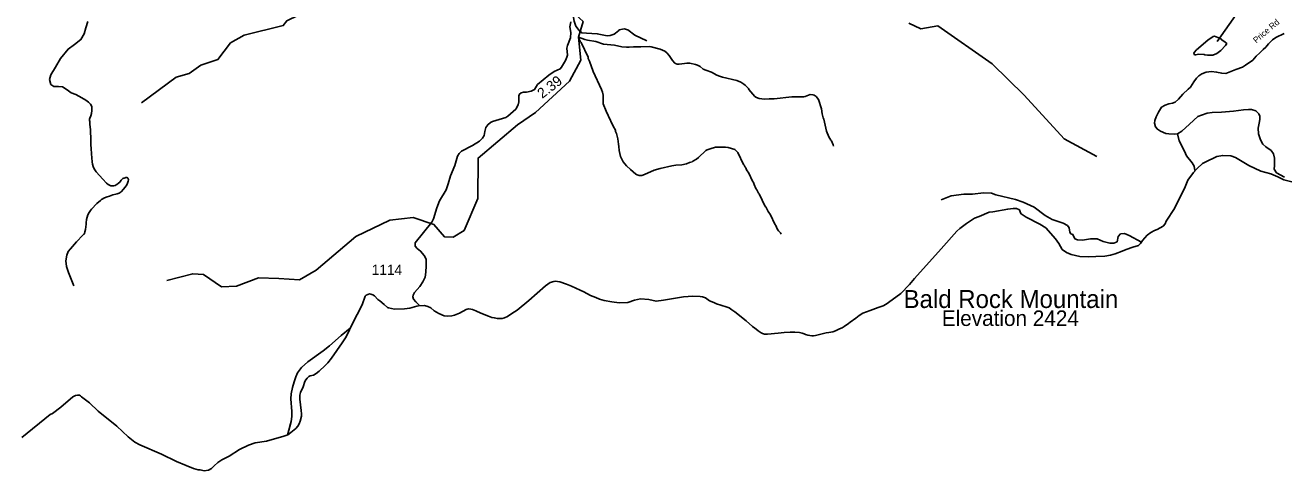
# Model space of a CAD drawing. Extents: x 1248224 to 1454986, y 825081 to 985870.
# Drawn here: x 1334125 to 1349562, y 835435 to 840892 of the extents above; entities that cross this region are included whole.
import ezdxf

# ---------------------------------------------------------------- set-up
doc = ezdxf.new("R2010")
doc.units = 0
for name, color, linetype in [('Exist Boundary Political CountyLine', 7, 'Continuous'), ('Exist Geographical Mountain Summit Elevation Number Label', 7, 'Continuous'), ('Exist Geographical Mountain Summit Label', 7, 'Continuous'), ('Exist Hydrographic Creek Single Shore', 7, 'Continuous'), ('Exist Hydrographic Misc Water Feature', 7, 'Continuous'), ('Exist Road Non-System Type 51', 7, 'Continuous'), ('Exist Road Secondary Mileage Hundredths English Label', 7, 'Continuous'), ('Exist Road Secondary Type 41 Attributed', 7, 'Continuous'), ('Exist Road Secondary Type 51 Attributed', 7, 'Continuous'), ('Exist Road Secondary Type 51 Label', 7, 'Continuous'), ('Exist Road Secondary Type 51 Number Label', 7, 'Continuous')]:
    doc.layers.add(name, color=color, linetype=linetype)

msp = doc.modelspace()

# ---------------------------------------------------------------- linework, layer by layer
at = {"layer": 'Exist Boundary Political CountyLine'}
for points in [[(1347172, 838054), (1347254, 838061), (1347365, 838065), (1347436, 838078), (1347495, 838093), (1347579, 838124), (1347628, 838146), (1347709, 838175), (1347778, 838194), (1347805, 838219), (1347827, 838257), (1347886, 838321), (1347929, 838353), (1347977, 838379), (1348008, 838391), (1348080, 838431), (1348105, 838461), (1348119, 838494), (1348222, 838649), (1348353, 838911), (1348386, 838996), (1348452, 839090), (1348497, 839138), (1348566, 839197), (1348595, 839217), (1348738, 839284), (1348813, 839298), (1348910, 839293), (1348968, 839274), (1349131, 839173), (1349281, 839105), (1349403, 839074), (1349489, 839035), (1349560, 838998), (1349660, 838973)], [(1340634, 837756), (1340652, 837755), (1340682, 837751), (1340765, 837721), (1340825, 837696), (1340930, 837646), (1340977, 837625), (1341058, 837583), (1341122, 837556), (1341168, 837539), (1341227, 837522), (1341321, 837506), (1341409, 837492), (1341515, 837496), (1341598, 837526), (1341672, 837540), (1341772, 837535), (1341862, 837511), (1341952, 837525), (1342102, 837550), (1342201, 837564), (1342257, 837569), (1342307, 837572), (1342405, 837570), (1342433, 837566), (1342455, 837559), (1342467, 837553), (1342520, 837518), (1342570, 837495), (1342603, 837482), (1342657, 837463), (1342733, 837440), (1342758, 837429), (1342790, 837408), (1342829, 837380), (1342967, 837273), (1343046, 837203), (1343076, 837180), (1343089, 837168), (1343115, 837150), (1343150, 837123), (1343166, 837115), (1343192, 837108), (1343228, 837107), (1343361, 837121), (1343433, 837127), (1343507, 837132), (1343563, 837133), (1343621, 837128), (1343653, 837121), (1343681, 837112), (1343696, 837106), (1343722, 837097), (1343750, 837091), (1343772, 837088), (1343792, 837088), (1343816, 837092), (1343947, 837123), (1343983, 837130), (1344029, 837137), (1344064, 837149), (1344114, 837172), (1344144, 837187), (1344171, 837203), (1344223, 837239), (1344244, 837255), (1344311, 837306), (1344352, 837337), (1344398, 837364), (1344489, 837400), (1344588, 837434), (1344648, 837457), (1344685, 837476), (1344802, 837560), (1344863, 837605), (1344970, 837717), (1345033, 837792), (1345358, 838152), (1345550, 838368), (1345587, 838401), (1345668, 838464), (1345766, 838528), (1345824, 838549), (1345946, 838603), (1345991, 838607), (1346176, 838640), (1346241, 838647), (1346284, 838646), (1346319, 838631), (1346332, 838593), (1346339, 838581), (1346402, 838543), (1346568, 838457), (1346644, 838409), (1346760, 838278), (1346804, 838219), (1346844, 838146), (1346896, 838107), (1346952, 838086), (1347058, 838060), (1347172, 838054)], [(1335388, 835852), (1335471, 835786), (1335531, 835752), (1335799, 835640), (1335980, 835549), (1336098, 835499), (1336189, 835464), (1336247, 835445), (1336271, 835445), (1336322, 835435), (1336374, 835441), (1336412, 835464), (1336443, 835496), (1336488, 835536), (1336538, 835568), (1336628, 835613), (1336754, 835695), (1336864, 835749), (1336948, 835776), (1337086, 835799), (1337299, 835859), (1337348, 835876), (1337382, 835906), (1337446, 835955), (1337470, 835981), (1337486, 836009), (1337498, 836041), (1337514, 836105), (1337516, 836133), (1337512, 836174), (1337494, 836311), (1337494, 836360), (1337504, 836395), (1337536, 836462), (1337557, 836529), (1337567, 836549), (1337583, 836570), (1337603, 836589), (1337621, 836598), (1337661, 836606), (1337696, 836627), (1337730, 836654), (1337806, 836723), (1337839, 836759), (1337882, 836815), (1338015, 837001), (1338062, 837077), (1338147, 837256), (1338195, 837351), (1338260, 837468), (1338297, 837575), (1338309, 837586), (1338347, 837604), (1338365, 837600), (1338389, 837590), (1338410, 837577), (1338452, 837532), (1338473, 837515), (1338530, 837472), (1338570, 837436), (1338581, 837431), (1338655, 837415), (1338778, 837418), (1338843, 837427), (1338927, 837451), (1338951, 837455), (1339021, 837459), (1339065, 837448), (1339102, 837430), (1339141, 837394), (1339200, 837360), (1339264, 837333), (1339306, 837330), (1339358, 837333), (1339391, 837343), (1339451, 837367), (1339532, 837410), (1339548, 837415), (1339562, 837417), (1339568, 837417), (1339590, 837415), (1339610, 837410), (1339630, 837404), (1339652, 837395), (1339715, 837366), (1339807, 837328), (1339850, 837313), (1339880, 837307), (1339912, 837302), (1339934, 837300), (1339960, 837299), (1339974, 837301), (1340004, 837308), (1340039, 837324), (1340093, 837360), (1340158, 837403), (1340302, 837522), (1340507, 837702), (1340563, 837743), (1340608, 837754), (1340634, 837756)], [(1335388, 835852), (1335248, 835981), (1335021, 836165), (1334914, 836267), (1334817, 836341), (1334804, 836355), (1334790, 836362), (1334769, 836363), (1334744, 836357), (1334712, 836341), (1334563, 836216), (1334460, 836137), (1334434, 836123), (1334085, 835842)]]:
    msp.add_lwpolyline(points, dxfattribs=at)
at = {"layer": 'Exist Hydrographic Creek Single Shore'}
msp.add_lwpolyline([(1347269, 839284), (1346866, 839499), (1346378, 840037), (1345985, 840420), (1345320, 840886), (1345111, 840848), (1344962, 840919)], dxfattribs=at)
at = {"layer": 'Exist Hydrographic Misc Water Feature'}
for points in [[(1335552, 839943), (1335976, 840256), (1336135, 840302), (1336279, 840401), (1336489, 840473), (1336644, 840676), (1336812, 840771), (1337290, 840887), (1337333, 840945), (1337611, 841080), (1338020, 841062), (1338263, 841149), (1338493, 841335), (1339203, 841787), (1339576, 842078), (1339774, 842350)], [(1348744, 840692), (1349166, 841291)], [(1338882, 838536), (1339139, 838450), (1339268, 838302), (1339373, 838298), (1339511, 838380), (1339676, 838768), (1339680, 839265), (1340164, 839672), (1340384, 839825), (1340801, 840207), (1340940, 840464), (1340913, 840747), (1340967, 840936), (1340879, 841020)], [(1344038, 839410), (1344036, 839426), (1344013, 839475), (1344006, 839483), (1343983, 839524), (1343952, 839596), (1343919, 839741), (1343912, 839757), (1343901, 839806), (1343890, 839870), (1343853, 839983), (1343826, 840019), (1343802, 840034), (1343786, 840040), (1343752, 840045), (1343690, 840021), (1343674, 840017), (1343527, 840014), (1343313, 839990), (1343249, 839991), (1343193, 839988), (1343129, 839996), (1343095, 840009), (1343076, 840021), (1343001, 840107), (1342996, 840117), (1342957, 840158), (1342941, 840172), (1342901, 840195), (1342854, 840214), (1342679, 840255), (1342639, 840268), (1342607, 840280), (1342544, 840316), (1342473, 840340), (1342441, 840356), (1342402, 840385), (1342370, 840402), (1342346, 840411), (1342275, 840428), (1342243, 840429), (1342210, 840422), (1342146, 840415), (1342122, 840416), (1342102, 840422), (1342093, 840429), (1342063, 840461), (1342025, 840522), (1341993, 840555), (1341970, 840573), (1341914, 840597), (1341803, 840629), (1341779, 840632), (1341675, 840626), (1341603, 840626), (1341587, 840629), (1341531, 840624), (1341499, 840625), (1341443, 840628), (1341355, 840646), (1341220, 840661), (1341124, 840692), (1341021, 840710), (1340989, 840719), (1340913, 840747)], [(1343399, 838334), (1343390, 838350), (1343366, 838375), (1343349, 838399), (1343330, 838439), (1343318, 838456), (1343265, 838569), (1343238, 838610), (1343207, 838666), (1343199, 838674), (1343127, 838828), (1343119, 838836), (1343100, 838877), (1343088, 838893), (1343065, 838942), (1343058, 838966), (1343046, 838982), (1343000, 839079), (1342973, 839120), (1342962, 839144), (1342954, 839152), (1342942, 839177), (1342935, 839185), (1342864, 839334), (1342842, 839359), (1342827, 839369), (1342747, 839393), (1342715, 839398), (1342591, 839397), (1342525, 839380), (1342489, 839367), (1342472, 839356), (1342384, 839272), (1342360, 839252), (1342315, 839227), (1342307, 839220), (1342273, 839210), (1342235, 839195), (1342178, 839183), (1342106, 839178), (1342058, 839172), (1341913, 839139), (1341839, 839117), (1341719, 839062), (1341687, 839052), (1341655, 839053), (1341631, 839060), (1341616, 839068), (1341549, 839124), (1341500, 839171), (1341459, 839220), (1341428, 839285), (1341410, 839357), (1341407, 839405), (1341400, 839437), (1341393, 839501), (1341379, 839566), (1341367, 839590), (1341364, 839606), (1341337, 839655), (1341310, 839719), (1341302, 839727), (1341249, 839841), (1341215, 839930), (1341212, 839962), (1341213, 840034), (1341206, 840074), (1341195, 840106), (1341092, 840324), (1341047, 840453), (1341032, 840486), (1341028, 840502), (1340944, 840680), (1340936, 840688), (1340921, 840720), (1340913, 840747)], [(1344038, 839410), (1344036, 839426), (1344013, 839475), (1344006, 839483), (1343983, 839524), (1343952, 839596), (1343919, 839741), (1343912, 839757), (1343901, 839806), (1343890, 839870), (1343853, 839983), (1343826, 840019), (1343802, 840034), (1343786, 840040), (1343752, 840045), (1343690, 840021), (1343674, 840017), (1343527, 840014), (1343313, 839990), (1343249, 839991), (1343193, 839988), (1343129, 839996), (1343095, 840009), (1343076, 840021), (1343001, 840107), (1342996, 840117), (1342957, 840158), (1342941, 840172), (1342901, 840195), (1342854, 840214), (1342679, 840255), (1342639, 840268), (1342607, 840280), (1342544, 840316), (1342473, 840340), (1342441, 840356), (1342402, 840385), (1342370, 840402), (1342346, 840411), (1342275, 840428), (1342243, 840429), (1342210, 840422), (1342146, 840415), (1342122, 840416), (1342102, 840422), (1342093, 840429), (1342063, 840461), (1342025, 840522), (1341993, 840555), (1341970, 840573), (1341914, 840597), (1341803, 840629), (1341779, 840632), (1341675, 840626), (1341603, 840626), (1341587, 840629), (1341531, 840624), (1341499, 840625), (1341443, 840628), (1341355, 840646), (1341220, 840661), (1341124, 840692), (1341021, 840710), (1340989, 840719), (1340913, 840747)], [(1343399, 838334), (1343390, 838350), (1343366, 838375), (1343349, 838399), (1343330, 838439), (1343318, 838456), (1343265, 838569), (1343238, 838610), (1343207, 838666), (1343199, 838674), (1343127, 838828), (1343119, 838836), (1343100, 838877), (1343088, 838893), (1343065, 838942), (1343058, 838966), (1343046, 838982), (1343000, 839079), (1342973, 839120), (1342962, 839144), (1342954, 839152), (1342942, 839177), (1342935, 839185), (1342864, 839334), (1342842, 839359), (1342827, 839369), (1342747, 839393), (1342715, 839398), (1342591, 839397), (1342525, 839380), (1342489, 839367), (1342472, 839356), (1342384, 839272), (1342360, 839252), (1342315, 839227), (1342307, 839220), (1342273, 839210), (1342235, 839195), (1342178, 839183), (1342106, 839178), (1342058, 839172), (1341913, 839139), (1341839, 839117), (1341719, 839062), (1341687, 839052), (1341655, 839053), (1341631, 839060), (1341616, 839068), (1341549, 839124), (1341500, 839171), (1341459, 839220), (1341428, 839285), (1341410, 839357), (1341407, 839405), (1341400, 839437), (1341393, 839501), (1341379, 839566), (1341367, 839590), (1341364, 839606), (1341337, 839655), (1341310, 839719), (1341302, 839727), (1341249, 839841), (1341215, 839930), (1341212, 839962), (1341213, 840034), (1341206, 840074), (1341195, 840106), (1341092, 840324), (1341047, 840453), (1341032, 840486), (1341028, 840502), (1340944, 840680), (1340936, 840688), (1340921, 840720), (1340913, 840747)], [(1348770, 840741), (1348767, 840738), (1348751, 840742), (1348712, 840759), (1348696, 840755), (1348630, 840709), (1348492, 840590), (1348463, 840559), (1348459, 840547), (1348462, 840537), (1348468, 840531), (1348482, 840528), (1348514, 840536), (1348586, 840534), (1348594, 840530), (1348626, 840525), (1348690, 840527), (1348739, 840546), (1348788, 840583), (1348845, 840644), (1348862, 840667), (1348844, 840686), (1348803, 840713), (1348770, 840741)], [(1348770, 840741), (1348767, 840738), (1348751, 840742), (1348712, 840759), (1348696, 840755), (1348630, 840709), (1348492, 840590), (1348463, 840559), (1348459, 840547), (1348462, 840537), (1348468, 840531), (1348482, 840528), (1348514, 840536), (1348586, 840534), (1348594, 840530), (1348626, 840525), (1348690, 840527), (1348739, 840546), (1348788, 840583), (1348845, 840644), (1348862, 840667), (1348844, 840686), (1348803, 840713), (1348770, 840741)], [(1335861, 837766), (1336180, 837848), (1336313, 837839), (1336535, 837690), (1336719, 837696), (1336988, 837799), (1337238, 837791), (1337488, 837775), (1337696, 837892), (1338181, 838306), (1338598, 838503), (1338882, 838536)], [(1337343, 835871), (1337387, 836038), (1337394, 836100), (1337395, 836162), (1337383, 836318), (1337389, 836378), (1337404, 836456), (1337423, 836526), (1337444, 836586), (1337465, 836634), (1337514, 836700), (1337594, 836769), (1337781, 836904), (1337856, 836965), (1337999, 837091), (1338113, 837184)], [(1337372, 835982), (1337387, 836038), (1337394, 836100), (1337395, 836162), (1337383, 836318), (1337389, 836378), (1337404, 836456), (1337423, 836526), (1337444, 836586), (1337465, 836634), (1337514, 836700), (1337594, 836769), (1337781, 836904), (1337856, 836965), (1337999, 837091), (1338113, 837184)]]:
    msp.add_lwpolyline(points, dxfattribs=at)
at = {"layer": 'Exist Road Non-System Type 51'}
for points in [[(1340803, 841069), (1340830, 841051), (1340840, 841033), (1340858, 840943), (1340880, 840882), (1340921, 840827), (1340951, 840799), (1341008, 840794), (1341141, 840787), (1341264, 840764), (1341299, 840767), (1341347, 840782), (1341402, 840822), (1341412, 840835), (1341470, 840847), (1341515, 840835), (1341601, 840772), (1341748, 840702)], [(1334893, 840938), (1334869, 840862), (1334849, 840788), (1334810, 840717), (1334729, 840658), (1334652, 840599), (1334559, 840486), (1334498, 840378), (1334442, 840283), (1334425, 840229), (1334439, 840168), (1334476, 840143), (1334533, 840141), (1334584, 840136), (1334639, 840102)], [(1334723, 837699), (1334698, 837760), (1334656, 837863), (1334632, 837939), (1334625, 838005), (1334637, 838077), (1334653, 838119), (1334680, 838152), (1334756, 838241), (1334834, 838321), (1334846, 838332), (1334852, 838338), (1334854, 838342), (1334858, 838360), (1334865, 838390), (1334870, 838424), (1334872, 838454), (1334873, 838474), (1334877, 838512), (1334884, 838540), (1334895, 838569), (1334909, 838599), (1334926, 838623), (1334940, 838641), (1335003, 838707), (1335048, 838744), (1335062, 838756), (1335099, 838777), (1335131, 838791), (1335159, 838800), (1335202, 838813), (1335238, 838823), (1335254, 838826), (1335266, 838830), (1335280, 838836), (1335292, 838844), (1335303, 838853), (1335331, 838883), (1335366, 838924), (1335378, 838944), (1335389, 838982), (1335392, 838998), (1335392, 839006), (1335390, 839012), (1335386, 839020), (1335384, 839022), (1335380, 839024), (1335372, 839026), (1335370, 839026), (1335360, 839026), (1335350, 839025), (1335340, 839021), (1335334, 839019), (1335324, 839013), (1335303, 838994), (1335285, 838972), (1335271, 838958), (1335248, 838941), (1335242, 838937), (1335228, 838929), (1335212, 838925), (1335198, 838924), (1335184, 838924), (1335174, 838926), (1335166, 838928), (1335158, 838932), (1335142, 838943), (1335121, 838959), (1335076, 839006), (1334995, 839098), (1334972, 839132), (1334959, 839163), (1334951, 839191), (1334948, 839219), (1334940, 839319), (1334935, 839381), (1334930, 839429), (1334929, 839503), (1334927, 839589), (1334926, 839615), (1334924, 839642), (1334919, 839682), (1334918, 839712), (1334916, 839726), (1334916, 839736), (1334916, 839742), (1334918, 839752), (1334929, 839782), (1334940, 839813), (1334944, 839847), (1334945, 839875), (1334943, 839891), (1334939, 839903), (1334928, 839924), (1334904, 839950), (1334870, 839976), (1334821, 840002), (1334748, 840042), (1334691, 840065), (1334639, 840102)], [(1348257, 839561), (1348279, 839475), (1348342, 839348), (1348370, 839291), (1348438, 839205), (1348460, 839164), (1348472, 839112)], [(1345359, 838753), (1345482, 838801), (1345636, 838823), (1345744, 838823), (1345880, 838838), (1345975, 838836), (1346030, 838816), (1346270, 838758), (1346365, 838727), (1346501, 838662), (1346633, 838563), (1346720, 838511), (1346855, 838466), (1346909, 838438), (1346930, 838410), (1346937, 838356), (1346950, 838338), (1346976, 838330), (1347000, 838278), (1347030, 838265), (1347091, 838258), (1347192, 838278), (1347272, 838276), (1347348, 838243), (1347426, 838224), (1347478, 838221), (1347517, 838241), (1347530, 838306), (1347560, 838338), (1347608, 838341), (1347664, 838315), (1347815, 838236)]]:
    msp.add_lwpolyline(points, dxfattribs=at)
at = {"layer": 'Exist Road Secondary Type 41 Attributed'}
for points in [[(1349462, 840742), (1349422, 840713), (1349374, 840664), (1349340, 840624), (1349308, 840593), (1349269, 840555), (1349223, 840512), (1349181, 840463), (1349090, 840404), (1349055, 840380), (1348975, 840349), (1348851, 840300), (1348800, 840304), (1348736, 840319), (1348675, 840324), (1348611, 840316), (1348558, 840298), (1348518, 840274), (1348490, 840244), (1348459, 840200), (1348417, 840134), (1348387, 840109), (1348323, 840048), (1348269, 839987), (1348227, 839950), (1348198, 839939), (1348153, 839930), (1348107, 839915), (1348062, 839887), (1348024, 839827), (1347994, 839770), (1347978, 839727), (1347976, 839691), (1347986, 839649), (1348011, 839619), (1348050, 839595), (1348113, 839567), (1348153, 839561), (1348219, 839558), (1348257, 839561), (1348310, 839593), (1348403, 839679), (1348505, 839774), (1348553, 839791), (1348622, 839815), (1348682, 839823), (1348799, 839828), (1348943, 839838), (1349065, 839855), (1349129, 839862), (1349164, 839860), (1349217, 839842), (1349257, 839807), (1349269, 839780), (1349269, 839739), (1349261, 839694), (1349247, 839633), (1349249, 839564), (1349274, 839487), (1349306, 839435), (1349340, 839401), (1349407, 839356), (1349435, 839316), (1349448, 839263), (1349446, 839174), (1349445, 839129), (1349472, 839086), (1349571, 839033)], [(1349564, 840792), (1349462, 840742)]]:
    msp.add_lwpolyline(points, dxfattribs=at)
at = {"layer": 'Exist Road Secondary Type 51 Attributed'}
msp.add_lwpolyline([(1340816, 840932), (1340807, 840874), (1340816, 840805), (1340812, 840737), (1340778, 840644), (1340769, 840612), (1340776, 840526), (1340770, 840499), (1340753, 840460), (1340702, 840377), (1340687, 840357), (1340614, 840325), (1340549, 840280), (1340409, 840165), (1340372, 840105), (1340333, 840086), (1340275, 840074), (1340238, 840074), (1340208, 840066), (1340188, 840048), (1340179, 840029), (1340178, 839952), (1340173, 839916), (1340142, 839866), (1340046, 839780), (1340020, 839762), (1339858, 839712), (1339831, 839699), (1339798, 839673), (1339775, 839640), (1339764, 839590), (1339753, 839543), (1339734, 839510), (1339698, 839474), (1339613, 839418), (1339478, 839349), (1339446, 839321), (1339426, 839290), (1339393, 839176), (1339340, 839047), (1339314, 838951), (1339289, 838877), (1339206, 838743), (1339176, 838655), (1339134, 838521), (1339114, 838480), (1338908, 838227), (1338907, 838187), (1338932, 838158), (1338975, 838126), (1339019, 838073), (1339044, 838028), (1339045, 837945), (1339038, 837869), (1339030, 837806), (1339001, 837748), (1338965, 837691), (1338901, 837620), (1338883, 837587), (1338879, 837566), (1338888, 837536), (1338915, 837504), (1338964, 837456)], dxfattribs=at)

# ---------------------------------------------------------------- texts
at = {"layer": 'Exist Geographical Mountain Summit Elevation Number Label'}
msp.add_text('Elevation 2424', height=190, dxfattribs=at).set_placement((1345367, 837209))
at = {"layer": 'Exist Geographical Mountain Summit Label'}
msp.add_text('Bald Rock Mountain', height=220, dxfattribs=at).set_placement((1344898, 837429))
at = {"layer": 'Exist Road Secondary Mileage Hundredths English Label'}
msp.add_text('2.39', height=125, rotation=37.3145, dxfattribs=at).set_placement((1340466, 839989))
at = {"layer": 'Exist Road Secondary Type 51 Label'}
msp.add_text('Price Rd', height=75, rotation=40.7292, dxfattribs=at).set_placement((1349224, 840667))
at = {"layer": 'Exist Road Secondary Type 51 Number Label'}
msp.add_text('1114', height=125, dxfattribs=at).set_placement((1338376, 837835))

doc.saveas('drawing.dxf')
